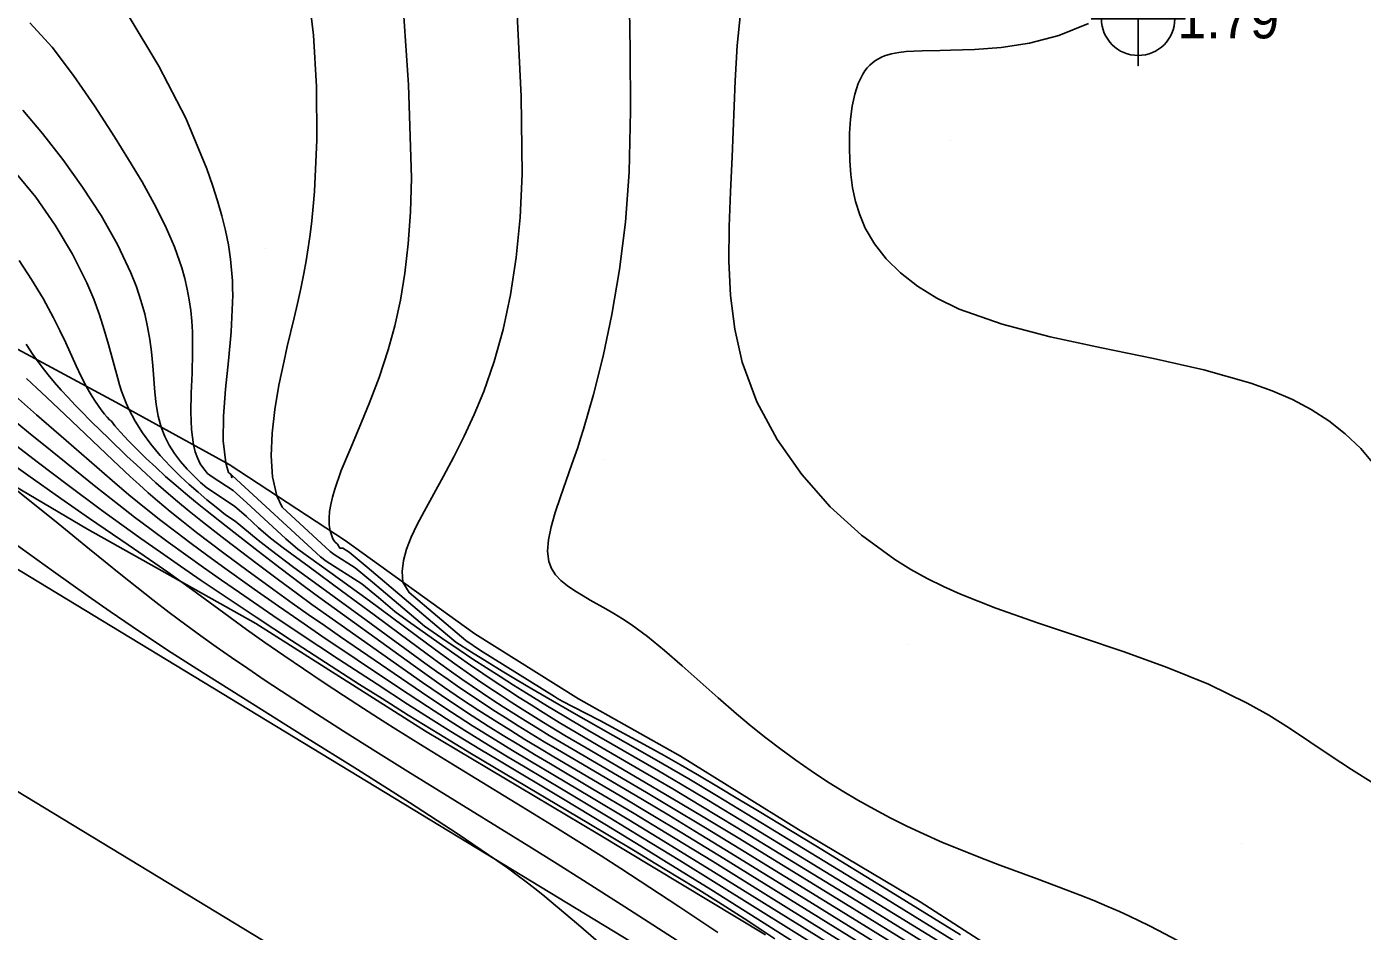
# Model space of a CAD drawing. Extents: x 2356077 to 2359823, y 225951 to 227822.
# Drawn here: x 2357616.8 to 2357702.1, y 226687.9 to 226745.7 of the extents above; entities that cross this region are included whole.
import ezdxf

# ---------------------------------------------------------------- set-up
doc = ezdxf.new("R2010")
doc.units = 0
for name, color, linetype in [('DTM Contours Major', 7, 'Continuous'), ('DTM Contours Minor', 7, 'Continuous'), ('Exist DTM Crownline', 7, 'Continuous'), ('Exist DTM Drainline', 7, 'Continuous'), ('Exist DTM Regular Point CELL', 7, 'Continuous'), ('Exist DTM Regular Point Cogo Elevation', 7, 'Continuous'), ('Exist Roads EOP', 7, 'Continuous'), ('PH Exist DTM Breakline', 7, 'Continuous'), ('PH Exist DTM Point', 7, 'Continuous')]:
    doc.layers.add(name, color=color, linetype=linetype)

msp = doc.modelspace()

# ---------------------------------------------------------------- linework, layer by layer
at = {"layer": 'DTM Contours Major'}
for points in [[(2357674.315, 226687.017), (2357669.798, 226689.803), (2357662.091, 226694.515), (2357659.826, 226695.886), (2357658.028, 226696.959), (2357656.131, 226698.072), (2357653.275, 226699.729), (2357651.972, 226700.495), (2357650.787, 226701.206), (2357649.589, 226701.941), (2357648.982, 226702.321), (2357648.229, 226702.8), (2357647.466, 226703.294), (2357646.693, 226703.802), (2357645.91, 226704.326), (2357645.117, 226704.865), (2357644.315, 226705.418), (2357643.318, 226706.116), (2357641.296, 226707.547), (2357640.274, 226708.303), (2357639.225, 226709.193), (2357638.177, 226710.055), (2357635.901, 226711.502), (2357635.54, 226711.796), (2357629.88, 226716.992), (2357629.872, 226716.848), (2357629.795, 226717.068), (2357629.691, 226717.133), (2357629.659, 226717.167), (2357629.561, 226717.478), (2357629.48, 226717.802), (2357629.312, 226719.198), (2357629.328, 226720.778), (2357629.463, 226722.497), (2357629.651, 226724.31), (2357629.825, 226726.171), (2357629.918, 226728.034), (2357629.921, 226728.498), (2357629.915, 226728.961), (2357629.898, 226729.422), (2357629.87, 226729.882), (2357629.831, 226730.343), (2357629.78, 226730.804), (2357629.644, 226731.715), (2357629.461, 226732.637), (2357629.231, 226733.578), (2357628.955, 226734.543), (2357628.631, 226735.539), (2357628.262, 226736.571), (2357626.917, 226739.816), (2357625.205, 226743.136), (2357623.233, 226746.406)], [(2357702.815, 226697.303), (2357701.386, 226698.194), (2357700.033, 226699.087), (2357698.724, 226699.97), (2357697.425, 226700.831), (2357696.106, 226701.66), (2357694.732, 226702.445), (2357692.262, 226703.643), (2357689.618, 226704.721), (2357686.869, 226705.712), (2357684.084, 226706.651), (2357681.332, 226707.572), (2357678.682, 226708.508), (2357677.537, 226708.945), (2357676.422, 226709.402), (2357675.336, 226709.888), (2357674.275, 226710.412), (2357673.236, 226710.983), (2357672.215, 226711.611), (2357670.093, 226713.167), (2357668.096, 226714.989), (2357666.28, 226717.042), (2357664.701, 226719.291), (2357663.413, 226721.699), (2357662.472, 226724.232), (2357661.992, 226726.337), (2357661.725, 226728.488), (2357661.622, 226730.675), (2357661.635, 226732.886), (2357661.718, 226735.112), (2357661.82, 226737.342), (2357662.015, 226742.196), (2357662.15, 226744.454), (2357662.358, 226746.517)], [(2357668.844, 226687.183), (2357664.148, 226690.115), (2357660.562, 226692.337), (2357657.59, 226694.158), (2357655.571, 226695.378), (2357652.818, 226697.015), (2357650.22, 226698.556), (2357649.201, 226699.165), (2357648.194, 226699.774), (2357647.207, 226700.378), (2357646.248, 226700.975), (2357645.218, 226701.63), (2357644.22, 226702.282), (2357643.24, 226702.939), (2357642.046, 226703.76), (2357636.854, 226707.411), (2357635.917, 226708.074), (2357634.983, 226708.743), (2357634.057, 226709.413), (2357632.759, 226710.372), (2357631.483, 226711.333), (2357629.439, 226712.898), (2357628.663, 226713.501), (2357627.895, 226714.107), (2357627.139, 226714.716), (2357626.396, 226715.327), (2357625.671, 226715.943), (2357625.019, 226716.515), (2357624.385, 226717.088), (2357623.766, 226717.659), (2357623.164, 226718.227), (2357622.003, 226719.343), (2357620.903, 226720.42), (2357620.199, 226721.129), (2357619.856, 226721.484), (2357619.406, 226721.962), (2357618.969, 226722.443), (2357618.547, 226722.927), (2357618.141, 226723.415), (2357617.754, 226723.907), (2357617.387, 226724.403), (2357617.162, 226724.726), (2357616.728, 226725.378)], [(2357660.918, 226687.788), (2357658.414, 226689.45), (2357655.948, 226691.07), (2357654.709, 226691.875), (2357653.464, 226692.674), (2357652.213, 226693.468), (2357650.839, 226694.328), (2357649.461, 226695.179), (2357644.036, 226698.492), (2357642.091, 226699.691), (2357640.18, 226700.886), (2357639.231, 226701.488), (2357638.282, 226702.096), (2357636.991, 226702.933), (2357635.705, 226703.78), (2357634.434, 226704.631), (2357633.188, 226705.48), (2357631.976, 226706.322), (2357630.808, 226707.151), (2357629.365, 226708.2), (2357627.295, 226709.719), (2357626.612, 226710.212), (2357625.778, 226710.804), (2357624.939, 226711.389), (2357623.25, 226712.55), (2357620.783, 226714.237), (2357618.951, 226715.508), (2357616.828, 226717.002), (2357615.79, 226717.741)]]:
    msp.add_lwpolyline(points, dxfattribs=at)
at = {"layer": 'DTM Contours Minor'}
for points in [[(2357677.366, 226685.78), (2357671.208, 226689.577), (2357662.882, 226694.661), (2357660.204, 226696.284), (2357658.643, 226697.216), (2357657.121, 226698.111), (2357652.608, 226700.718), (2357651.069, 226701.624), (2357650.024, 226702.251), (2357648.68, 226703.075), (2357647.85, 226703.594), (2357647.004, 226704.131), (2357646.142, 226704.685), (2357645.266, 226705.256), (2357644.378, 226705.844), (2357643.274, 226706.587), (2357642.173, 226707.354), (2357638.862, 226710.165), (2357637.738, 226711.091), (2357636.395, 226711.945), (2357636.144, 226712.136), (2357633.076, 226714.952), (2357632.746, 226715.684), (2357632.474, 226716.896), (2357632.381, 226718.24), (2357632.436, 226719.685), (2357632.611, 226721.2), (2357632.875, 226722.753), (2357633.201, 226724.312), (2357633.41, 226725.225), (2357633.843, 226727.052), (2357634.058, 226727.979), (2357634.265, 226728.924), (2357634.461, 226729.893), (2357634.607, 226730.699), (2357634.742, 226731.527), (2357634.865, 226732.382), (2357634.973, 226733.265), (2357635.067, 226734.18), (2357635.146, 226735.129), (2357635.289, 226738.429), (2357635.265, 226741.848), (2357635.078, 226745.113), (2357634.736, 226747.95)], [(2357676.86, 226686.725), (2357671.352, 226690.116), (2357662.784, 226695.352), (2357660.832, 226696.536), (2357659.051, 226697.601), (2357657.405, 226698.565), (2357655.804, 226699.483), (2357651.715, 226701.803), (2357649.938, 226702.829), (2357649.033, 226703.36), (2357648.101, 226703.914), (2357647.146, 226704.49), (2357646.172, 226705.087), (2357645.183, 226705.706), (2357644.182, 226706.344), (2357643.229, 226707.122), (2357638.506, 226711.132), (2357637.368, 226712.083), (2357636.951, 226712.349), (2357636.764, 226712.348), (2357636.615, 226712.597), (2357636.456, 226712.743), (2357636.321, 226712.941), (2357636.226, 226713.192), (2357636.154, 226713.45), (2357636.092, 226713.839), (2357636.078, 226714.248), (2357636.109, 226714.679), (2357636.182, 226715.132), (2357636.292, 226715.608), (2357636.437, 226716.108), (2357636.86, 226717.294), (2357637.395, 226718.601), (2357638.002, 226720.029), (2357638.642, 226721.576), (2357639.275, 226723.241), (2357639.862, 226725.024), (2357640.277, 226726.554), (2357640.631, 226728.178), (2357640.919, 226729.916), (2357641.135, 226731.787), (2357641.275, 226733.808), (2357641.333, 226735.999), (2357641.157, 226741.949), (2357640.708, 226748.521)], [(2357691.41, 226686.681), (2357689.055, 226687.911), (2357688.451, 226688.22), (2357687.837, 226688.524), (2357687.21, 226688.825), (2357686.566, 226689.122), (2357685.76, 226689.474), (2357684.924, 226689.821), (2357684.059, 226690.166), (2357683.167, 226690.51), (2357681.304, 226691.207), (2357678.933, 226692.088), (2357677.717, 226692.552), (2357676.492, 226693.037), (2357675.267, 226693.544), (2357674.052, 226694.079), (2357672.985, 226694.58), (2357671.932, 226695.105), (2357670.892, 226695.655), (2357669.865, 226696.231), (2357668.851, 226696.833), (2357667.849, 226697.462), (2357666.867, 226698.112), (2357665.895, 226698.79), (2357664.933, 226699.493), (2357663.982, 226700.222), (2357663.04, 226700.975), (2357662.108, 226701.753), (2357660.928, 226702.78), (2357658.626, 226704.833), (2357657.511, 226705.8), (2357656.425, 226706.687), (2357655.372, 226707.465), (2357654.816, 226707.833), (2357654.274, 226708.167), (2357653.749, 226708.472), (2357652.759, 226709.027), (2357652.301, 226709.288), (2357651.776, 226709.607), (2357651.304, 226709.933), (2357650.892, 226710.276), (2357650.551, 226710.644), (2357650.29, 226711.046), (2357650.117, 226711.494), (2357650.033, 226712.142), (2357650.087, 226712.878), (2357650.257, 226713.702), (2357650.52, 226714.613), (2357650.854, 226715.611), (2357651.592, 226717.703), (2357651.96, 226718.784), (2357652.147, 226719.356), (2357652.335, 226719.949), (2357652.975, 226722.152), (2357653.589, 226724.603), (2357654.151, 226727.275), (2357654.633, 226730.142), (2357655.007, 226733.178), (2357655.247, 226736.357), (2357655.342, 226740.28), (2357655.309, 226744.215), (2357655.251, 226748.009)], [(2357676.424, 226687.637), (2357671.974, 226690.381), (2357667.178, 226693.314), (2357663.449, 226695.579), (2357662.2, 226696.33), (2357660.961, 226697.068), (2357659.734, 226697.79), (2357658.524, 226698.49), (2357657.475, 226699.086), (2357656.439, 226699.665), (2357655.412, 226700.229), (2357654.392, 226700.779), (2357653.377, 226701.319), (2357651.67, 226702.209), (2357650.975, 226702.567), (2357650.676, 226702.734), (2357650.468, 226702.869), (2357645.751, 226705.801), (2357644.817, 226706.438), (2357641.202, 226709.507), (2357640.798, 226710.169), (2357640.739, 226710.847), (2357640.822, 226711.552), (2357641.025, 226712.286), (2357641.329, 226713.05), (2357641.709, 226713.847), (2357642.147, 226714.678), (2357643.392, 226716.948), (2357644.052, 226718.184), (2357644.712, 226719.494), (2357645.354, 226720.883), (2357645.959, 226722.359), (2357646.62, 226724.266), (2357647.191, 226726.318), (2357647.664, 226728.529), (2357648.03, 226730.911), (2357648.281, 226733.477), (2357648.407, 226736.239), (2357648.355, 226741.205), (2357648.104, 226746.448)], [(2357674.906, 226686.007), (2357668.505, 226689.961), (2357662.204, 226693.822), (2357659.976, 226695.175), (2357657.939, 226696.396), (2357655.909, 226697.591), (2357652.491, 226699.579), (2357651.141, 226700.377), (2357649.785, 226701.197), (2357649.104, 226701.618), (2357648.421, 226702.048), (2357647.711, 226702.502), (2357646.998, 226702.968), (2357646.282, 226703.445), (2357645.561, 226703.936), (2357644.836, 226704.439), (2357644.107, 226704.955), (2357643.206, 226705.607), (2357642.3, 226706.274), (2357638.669, 226708.985), (2357636.812, 226710.327), (2357634.084, 226712.274), (2357633.316, 226712.944), (2357630.804, 226715.25), (2357629.958, 226716.021), (2357628.614, 226716.904), (2357628.321, 226717.119), (2357628.078, 226717.421), (2357627.849, 226717.729), (2357627.674, 226718.103), (2357627.528, 226718.505), (2357627.414, 226718.939), (2357627.28, 226719.926), (2357627.245, 226721.038), (2357627.272, 226722.246), (2357627.322, 226723.523), (2357627.358, 226724.841), (2357627.343, 226726.17), (2357627.303, 226726.854), (2357627.237, 226727.535), (2357627.143, 226728.214), (2357627.019, 226728.893), (2357626.863, 226729.572), (2357626.674, 226730.253), (2357626.202, 226731.598), (2357625.609, 226732.96), (2357624.912, 226734.34), (2357624.128, 226735.743), (2357623.272, 226737.173), (2357622.363, 226738.632), (2357621.09, 226740.613), (2357619.761, 226742.552), (2357618.384, 226744.349), (2357616.971, 226745.903)], [(2357703.685, 226716.664), (2357701.983, 226718.72), (2357700.999, 226719.65), (2357699.949, 226720.471), (2357698.825, 226721.194), (2357697.623, 226721.831), (2357696.334, 226722.394), (2357694.953, 226722.894), (2357691.966, 226723.742), (2357688.739, 226724.468), (2357685.417, 226725.145), (2357682.146, 226725.847), (2357679.07, 226726.647), (2357676.335, 226727.619), (2357674.913, 226728.311), (2357673.664, 226729.082), (2357672.584, 226729.925), (2357671.671, 226730.831), (2357670.922, 226731.792), (2357670.334, 226732.799), (2357669.976, 226733.637), (2357669.708, 226734.492), (2357669.52, 226735.357), (2357669.4, 226736.225), (2357669.335, 226737.089), (2357669.314, 226737.941), (2357669.331, 226738.866), (2357669.393, 226739.753), (2357669.504, 226740.587), (2357669.667, 226741.353), (2357669.888, 226742.037), (2357670.172, 226742.622), (2357670.309, 226742.834), (2357670.458, 226743.027), (2357670.619, 226743.201), (2357670.793, 226743.357), (2357670.979, 226743.496), (2357671.178, 226743.618), (2357671.368, 226743.713), (2357671.568, 226743.796), (2357671.78, 226743.867), (2357672.003, 226743.928), (2357672.238, 226743.979), (2357672.485, 226744.021), (2357672.939, 226744.074), (2357673.43, 226744.108), (2357673.958, 226744.128), (2357675.126, 226744.145), (2357675.767, 226744.152), (2357677.315, 226744.195), (2357679.011, 226744.328), (2357680.816, 226744.611), (2357682.692, 226745.105), (2357684.599, 226745.871)], [(2357671.852, 226687.248), (2357668.063, 226689.595), (2357662.309, 226693.133), (2357660.124, 226694.466), (2357657.855, 226695.834), (2357656.348, 226696.73), (2357651.664, 226699.471), (2357650.145, 226700.376), (2357649.386, 226700.837), (2357648.628, 226701.304), (2357647.873, 226701.778), (2357647.208, 226702.203), (2357646.544, 226702.635), (2357645.882, 226703.074), (2357645.22, 226703.522), (2357644.557, 226703.979), (2357643.893, 226704.446), (2357643.076, 226705.033), (2357642.257, 226705.632), (2357640.613, 226706.855), (2357638.964, 226708.085), (2357636.881, 226709.618), (2357634.803, 226711.142), (2357633.15, 226712.367), (2357632.338, 226712.976), (2357631.574, 226713.649), (2357630.806, 226714.355), (2357630.028, 226715.035), (2357628.267, 226716.192), (2357627.857, 226716.547), (2357627.473, 226716.912), (2357627.013, 226717.385), (2357626.587, 226717.875), (2357626.202, 226718.385), (2357625.863, 226718.92), (2357625.577, 226719.482), (2357625.349, 226720.077), (2357625.165, 226720.783), (2357625.041, 226721.531), (2357624.957, 226722.317), (2357624.827, 226723.993), (2357624.74, 226724.877), (2357624.632, 226725.67), (2357624.486, 226726.483), (2357624.298, 226727.317), (2357624.062, 226728.17), (2357623.772, 226729.044), (2357623.424, 226729.939), (2357622.564, 226731.747), (2357621.512, 226733.588), (2357620.326, 226735.414), (2357619.061, 226737.18), (2357617.775, 226738.836), (2357616.522, 226740.338)], [(2357673.239, 226685.742), (2357666.966, 226689.635), (2357661.753, 226692.85), (2357659.442, 226694.262), (2357657.772, 226695.272), (2357656.1, 226696.272), (2357652.982, 226698.105), (2357650.67, 226699.469), (2357649.826, 226699.974), (2357648.986, 226700.483), (2357648.153, 226700.996), (2357647.328, 226701.512), (2357646.709, 226701.907), (2357646.096, 226702.305), (2357645.487, 226702.706), (2357644.882, 226703.112), (2357644.278, 226703.523), (2357643.677, 226703.942), (2357642.938, 226704.464), (2357642.199, 226704.997), (2357638.451, 226707.739), (2357635.378, 226709.973), (2357633.837, 226711.11), (2357632.306, 226712.264), (2357631.547, 226712.845), (2357630.075, 226714.065), (2357629.451, 226714.48), (2357628.861, 226714.953), (2357628.279, 226715.432), (2357627.706, 226715.917), (2357627.145, 226716.413), (2357626.597, 226716.921), (2357625.926, 226717.584), (2357625.29, 226718.27), (2357624.697, 226718.977), (2357624.158, 226719.704), (2357623.684, 226720.45), (2357623.283, 226721.214), (2357623.115, 226721.596), (2357622.965, 226721.984), (2357622.827, 226722.379), (2357622.7, 226722.781), (2357622.58, 226723.193), (2357621.991, 226725.354), (2357621.72, 226726.286), (2357621.408, 226727.255), (2357621.041, 226728.261), (2357620.607, 226729.302), (2357619.693, 226731.135), (2357618.589, 226732.983), (2357617.342, 226734.763), (2357615.995, 226736.396)], [(2357672.146, 226685.771), (2357666.007, 226689.594), (2357661.304, 226692.502), (2357658.604, 226694.155), (2357656.764, 226695.268), (2357654.664, 226696.519), (2357650.442, 226699.012), (2357649.512, 226699.568), (2357648.589, 226700.126), (2357647.679, 226700.684), (2357646.787, 226701.242), (2357645.652, 226701.968), (2357644.544, 226702.699), (2357643.452, 226703.443), (2357642.784, 226703.909), (2357641.445, 226704.863), (2357636.025, 226708.783), (2357635.176, 226709.405), (2357634.334, 226710.029), (2357632.923, 226711.094), (2357631.54, 226712.158), (2357629.507, 226713.743), (2357628.184, 226714.79), (2357627.541, 226715.311), (2357626.911, 226715.831), (2357626.299, 226716.35), (2357625.637, 226716.93), (2357625.001, 226717.507), (2357624.392, 226718.079), (2357623.815, 226718.642), (2357623.269, 226719.193), (2357622.753, 226719.747), (2357622.56, 226719.976), (2357622.385, 226720.168), (2357622.185, 226720.454), (2357622.049, 226720.547), (2357621.895, 226720.709), (2357621.735, 226720.907), (2357621.526, 226721.176), (2357621.324, 226721.452), (2357621.127, 226721.739), (2357620.933, 226722.04), (2357620.743, 226722.357), (2357620.556, 226722.694), (2357620.243, 226723.311), (2357619.926, 226723.983), (2357619.256, 226725.462), (2357618.886, 226726.251), (2357618.484, 226727.062), (2357617.817, 226728.288), (2357617.074, 226729.518), (2357616.27, 226730.723)], [(2357670.05, 226685.816), (2357664.503, 226689.262), (2357660.641, 226691.662), (2357657.425, 226693.643), (2357655.236, 226694.973), (2357652.736, 226696.47), (2357648.896, 226698.759), (2357647.803, 226699.418), (2357646.737, 226700.069), (2357645.245, 226700.998), (2357643.904, 226701.858), (2357643.035, 226702.43), (2357641.976, 226703.141), (2357636.806, 226706.68), (2357635.775, 226707.392), (2357634.747, 226708.109), (2357633.73, 226708.828), (2357632.552, 226709.673), (2357630.818, 226710.942), (2357629.362, 226712.025), (2357628.484, 226712.687), (2357627.616, 226713.353), (2357626.763, 226714.022), (2357625.931, 226714.694), (2357625.125, 226715.368), (2357624.527, 226715.886), (2357623.945, 226716.405), (2357623.376, 226716.923), (2357622.267, 226717.958), (2357619.187, 226720.883), (2357618.041, 226721.975), (2357617.398, 226722.583), (2357616.74, 226723.193)], [(2357668.113, 226686.377), (2357660.803, 226690.938), (2357658.487, 226692.375), (2357656.1, 226693.841), (2357654.02, 226695.103), (2357651.035, 226696.89), (2357648.606, 226698.342), (2357647.417, 226699.058), (2357646.261, 226699.761), (2357644.752, 226700.694), (2357643.589, 226701.429), (2357642.375, 226702.215), (2357640.518, 226703.443), (2357637.879, 226705.205), (2357635.623, 226706.724), (2357634.489, 226707.498), (2357632.845, 226708.636), (2357631.298, 226709.725), (2357629.264, 226711.18), (2357628.257, 226711.909), (2357627.26, 226712.643), (2357626.279, 226713.378), (2357625.323, 226714.113), (2357624.399, 226714.844), (2357623.837, 226715.302), (2357623.288, 226715.757), (2357622.222, 226716.663), (2357619.273, 226719.218), (2357617.388, 226720.871), (2357615.66, 226722.397)], [(2357670.144, 226684.4), (2357663.469, 226688.636), (2357660.461, 226690.53), (2357657.471, 226692.391), (2357656, 226693.298), (2357653.797, 226694.642), (2357650.938, 226696.361), (2357646.958, 226698.743), (2357645.701, 226699.502), (2357643.855, 226700.634), (2357642.607, 226701.415), (2357641.09, 226702.383), (2357639.142, 226703.642), (2357636.688, 226705.247), (2357635.432, 226706.077), (2357634.173, 226706.916), (2357632.495, 226708.049), (2357630.365, 226709.508), (2357629.211, 226710.307), (2357628.059, 226711.113), (2357626.917, 226711.921), (2357625.795, 226712.728), (2357624.703, 226713.53), (2357623.649, 226714.324), (2357622.638, 226715.106), (2357621.181, 226716.261), (2357618.382, 226718.514), (2357616.884, 226719.736), (2357615.646, 226720.762)], [(2357664.55, 226687.389), (2357663.792, 226687.898), (2357662.603, 226688.674), (2357660.965, 226689.712), (2357659.694, 226690.502), (2357658.354, 226691.325), (2357656.958, 226692.174), (2357655.521, 226693.04), (2357652.68, 226694.738), (2357646.651, 226698.32), (2357645.173, 226699.206), (2357643.083, 226700.475), (2357641.134, 226701.678), (2357639.46, 226702.727), (2357638.028, 226703.634), (2357636.583, 226704.558), (2357635.134, 226705.494), (2357633.687, 226706.436), (2357631.426, 226707.925), (2357629.257, 226709.374), (2357627.917, 226710.279), (2357626.596, 226711.182), (2357625.301, 226712.079), (2357624.043, 226712.963), (2357622.832, 226713.831), (2357621.543, 226714.774), (2357619.351, 226716.409), (2357617.507, 226717.802), (2357615.759, 226719.143)], [(2357662.861, 226684.355), (2357654.982, 226689.415), (2357652.323, 226691.112), (2357650.646, 226692.172), (2357648.831, 226693.305), (2357643.114, 226696.835), (2357641.113, 226698.076), (2357639.063, 226699.357), (2357637.006, 226700.653), (2357634.984, 226701.945), (2357633.038, 226703.208), (2357631.941, 226703.932), (2357630.881, 226704.644), (2357629.854, 226705.345), (2357628.855, 226706.041), (2357627.881, 226706.736), (2357626.928, 226707.433), (2357625.864, 226708.232), (2357624.819, 226709.037), (2357623.79, 226709.847), (2357622.775, 226710.659), (2357620.773, 226712.283), (2357618.772, 226713.912), (2357617.8, 226714.698), (2357616.858, 226715.452), (2357615.954, 226716.165)], [(2357655.324, 226685.407), (2357652.008, 226688.272), (2357650.668, 226689.41), (2357649.732, 226690.183), (2357649.212, 226690.6), (2357648.672, 226691.02), (2357648.1, 226691.452), (2357647.48, 226691.905), (2357646.8, 226692.389), (2357644.262, 226694.107), (2357641.219, 226696.081), (2357637.884, 226698.196), (2357634.467, 226700.339), (2357631.178, 226702.393), (2357627.631, 226704.626), (2357625.986, 226705.679), (2357624.479, 226706.666), (2357623.489, 226707.329), (2357622.095, 226708.286), (2357620.69, 226709.272), (2357618.482, 226710.851), (2357615.819, 226712.774)]]:
    msp.add_lwpolyline(points, dxfattribs=at)
at = {"layer": 'Exist DTM Crownline'}
msp.add_lwpolyline([(2357590.508, 226712.367), (2357667.74, 226665.482), (2357750.251, 226615.14), (2357829.29, 226567.098), (2357910.169, 226517.915), (2357961.465, 226486.673)], dxfattribs=at)
at = {"layer": 'Exist DTM Drainline'}
msp.add_spline([(2357699.586, 226858.192), (2357670.366, 226820.782), (2357623.327, 226796.892), (2357587.218, 226772.268), (2357568.803, 226744.252), (2357555.19, 226717.62), (2357555.017, 226695.126), (2357553.473, 226672.759), (2357563.697, 226642.736), (2357576.526, 226627.993), (2357663.798, 226499.169), (2357732.721, 226415.647), (2357803.211, 226342.215), (2357874.586, 226264.309)], degree=3, dxfattribs=at)
at = {"layer": 'Exist DTM Regular Point CELL'}
msp.add_lwpolyline([(2357687.763, 226749.167), (2357687.763, 226743.167), (2357687.763, 226746.167), (2357690.763, 226746.167), (2357684.763, 226746.167)], dxfattribs=at)
msp.add_circle((2357687.763, 226746.167), 2.344, dxfattribs=at)
at = {"layer": 'Exist Roads EOP'}
msp.add_lwpolyline([(2357585.012, 226702.272), (2357575.345, 226708.363), (2357587.148, 226727.743), (2357597.777, 226722.161), (2357673.988, 226675.877), (2357757.181, 226624.597), (2357835.254, 226577.658), (2357916.861, 226527.829), (2357967.829, 226497)], dxfattribs=at)
at = {"layer": 'PH Exist DTM Breakline'}
for points in [[(2357594.886, 226735.406), (2357601.458, 226732.295), (2357608.661, 226729.062), (2357615.336, 226725.51), (2357622.457, 226721.669), (2357629.699, 226717.682), (2357637.108, 226712.824), (2357645.393, 226706.864), (2357652.011, 226702.722), (2357658.528, 226699.05), (2357666.074, 226694.354), (2357673.838, 226689.748), (2357680.351, 226685.54)], [(2357663.949, 226687.624), (2357653.255, 226694.096), (2357642.229, 226700.654), (2357631.391, 226707.535), (2357620.649, 226713.554), (2357610.893, 226719.308), (2357603.182, 226723.974), (2357597.434, 226727.486), (2357589.038, 226732.086)]]:
    msp.add_lwpolyline(points, dxfattribs=at)
at = {"layer": 'PH Exist DTM Point'}
for p, q in [((2357675.768, 226738.421), (2357675.768, 226738.421)), ((2357631.994, 226731.492), (2357631.994, 226731.492)), ((2357653.648, 226718.026), (2357653.648, 226718.026)), ((2357673.007, 226706.196), (2357673.007, 226706.196)), ((2357694.349, 226693.477), (2357694.349, 226693.477))]:
    msp.add_line(p, q, dxfattribs=at)

# ---------------------------------------------------------------- texts
at = {"layer": 'Exist DTM Regular Point Cogo Elevation'}
msp.add_text('1.79', height=2.5, dxfattribs=at).set_placement((2357690.263, 226744.917))

doc.saveas('drawing.dxf')
